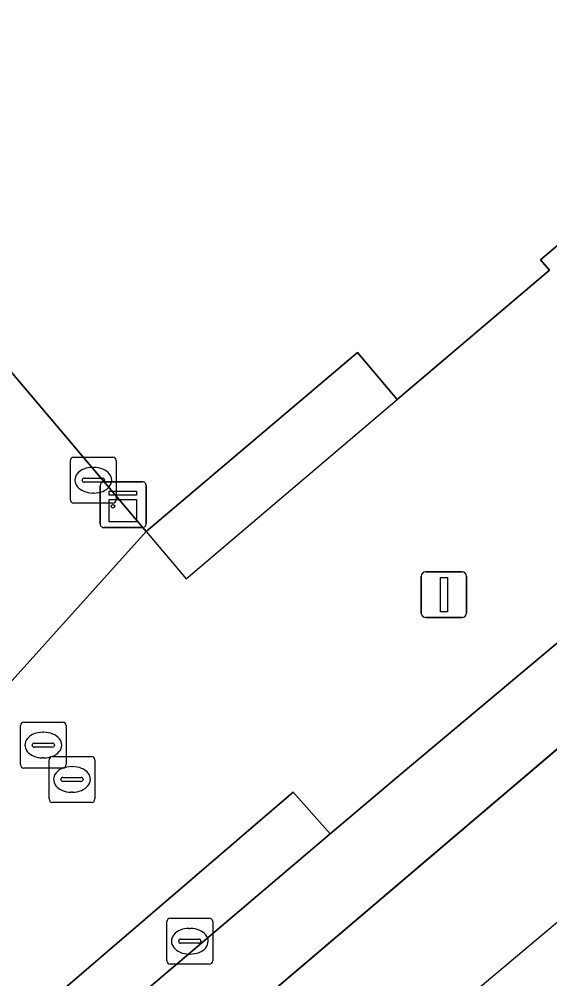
# Model space of a CAD drawing. Extents: x 161772 to 163126, y 383092 to 383917.
# Drawn here: x 162264.38 to 162275.96, y 383190.19 to 383211.11 of the extents above; entities that cross this region are included whole.
import ezdxf

# ---------------------------------------------------------------- set-up
doc = ezdxf.new("R2010")
doc.units = 0
for name, color, linetype in [('IMGEO_Brandkraan', 7, 'Continuous'), ('IMGEO_Kast', 7, 'Continuous'), ('IMGEO_Kolk', 7, 'Continuous'), ('IMGEO_Lichtmast', 7, 'Continuous'), ('IMGEO_Pand', 7, 'Continuous'), ('IMGEO_Pand_overbouw', 7, 'Continuous'), ('IMGEO_Rijbaan_lokaal_gesloten', 7, 'Continuous'), ('IMGEO_Rioolput', 7, 'Continuous'), ('IMGEO_Voetpad_open', 7, 'Continuous')]:
    doc.layers.add(name, color=color, linetype=linetype)

msp = doc.modelspace()

# ---------------------------------------------------------------- linework, layer by layer
at = {"layer": 'IMGEO_Brandkraan'}
for p, q in [((162265.493, 383200.632), (162265.493, 383201.484)), ((162265.568, 383201.558), (162266.42, 383201.558)), ((162266.494, 383201.484), (162266.494, 383200.632)), ((162265.981, 383201.338), (162266.006, 383201.338)), ((162265.752, 383201.052), (162265.752, 383201.064)), ((162266.19, 383201.015), (162265.792, 383201.015)), ((162265.795, 383201.101), (162266.193, 383201.101)), ((162266.236, 383201.064), (162266.236, 383201.052)), ((162266.004, 383200.778), (162265.979, 383200.778)), ((162266.42, 383200.558), (162265.568, 383200.558))]:
    msp.add_line(p, q, dxfattribs=at)
for points in [[(162265.493, 383200.632), (162265.493, 383201.484)], [(162265.568, 383201.558), (162266.42, 383201.558)], [(162266.494, 383201.484), (162266.494, 383200.632)], [(162266.42, 383200.558), (162265.568, 383200.558)]]:
    msp.add_lwpolyline(points, dxfattribs=at)
for centre, radius, start, end in [((162265.57, 383201.482), 0.0765, 91.552, 178.448), ((162265.57, 383201.482), 0.0765, 91.552, 178.448), ((162266.418, 383201.482), 0.0765, 1.552, 88.448), ((162266.418, 383201.482), 0.0765, 1.552, 88.448), ((162265.792, 383201.061), 0.0403, 85.8775, 175.7526), ((162265.789, 383201.051), 0.0366, 178.938, 274.7102), ((162266.193, 383201.058), 0.043, 264.8664, 352.4533), ((162266.197, 383201.063), 0.0386, 1.7309, 96.639), ((162265.57, 383200.634), 0.0765, 181.552, 268.448), ((162265.57, 383200.634), 0.0765, 181.552, 268.448), ((162266.418, 383200.634), 0.0765, 271.552, 358.448), ((162266.418, 383200.634), 0.0765, 271.552, 358.448)]:
    msp.add_arc(centre, radius, start, end, dxfattribs=at)
for centre, major_axis, ratio, start_param, end_param in [((162265.98, 383201.058), (-0.387, 0.002), 0.722429, 4.712389, 7.853982), ((162266.005, 383201.058), (-0.39, 0.002), 0.717154, 1.570796, 4.712389)]:
    msp.add_ellipse(centre, major_axis=major_axis, ratio=ratio, start_param=start_param, end_param=end_param, dxfattribs=at)
at = {"layer": 'IMGEO_Kast'}
for p, q in [((162266.22, 383201.025), (162267.061, 383201.025)), ((162267.061, 383201.025), (162266.22, 383201.025)), ((162266.145, 383200.1), (162266.145, 383200.941)), ((162266.145, 383200.941), (162266.145, 383200.1)), ((162267.145, 383200.95), (162267.145, 383200.109)), ((162267.145, 383200.109), (162267.145, 383200.95)), ((162267.07, 383200.025), (162266.229, 383200.025)), ((162266.229, 383200.025), (162267.07, 383200.025))]:
    msp.add_line(p, q, dxfattribs=at)
for points in [[(162266.34, 383200.815), (162266.94, 383200.815), (162266.94, 383200.73), (162266.34, 383200.73), (162266.34, 383200.815)], [(162266.34, 383200.64), (162266.94, 383200.64), (162266.94, 383200.151), (162266.34, 383200.151), (162266.34, 383200.64)]]:
    msp.add_lwpolyline(points, dxfattribs=at)
msp.add_circle((162266.424, 383200.489), 0.0377, dxfattribs=at)
for centre, start, end in [((162266.223, 383200.947), 92.4484, 184.2845), ((162266.223, 383200.947), 92.4484, 184.2845), ((162267.067, 383200.947), 2.4484, 94.2845), ((162267.067, 383200.947), 2.4484, 94.2845), ((162266.223, 383200.103), 182.4484, 274.2845), ((162266.223, 383200.103), 182.4484, 274.2845), ((162267.067, 383200.103), 272.4484, 4.2845), ((162267.067, 383200.103), 272.4484, 4.2845)]:
    msp.add_arc(centre, 0.0779, start, end, dxfattribs=at)
at = {"layer": 'IMGEO_Kolk'}
for p, q in [((162267.598, 383190.581), (162267.598, 383191.433)), ((162267.673, 383191.507), (162268.525, 383191.507)), ((162268.599, 383191.433), (162268.599, 383190.581)), ((162268.086, 383191.287), (162268.111, 383191.287)), ((162267.857, 383191.001), (162267.857, 383191.013)), ((162268.295, 383190.964), (162267.897, 383190.964)), ((162267.9, 383191.05), (162268.298, 383191.05)), ((162268.341, 383191.013), (162268.341, 383191.001)), ((162268.109, 383190.727), (162268.084, 383190.727)), ((162268.525, 383190.507), (162267.673, 383190.507))]:
    msp.add_line(p, q, dxfattribs=at)
for points in [[(162267.598, 383190.581), (162267.598, 383191.433)], [(162267.673, 383191.507), (162268.525, 383191.507)], [(162268.599, 383191.433), (162268.599, 383190.581)], [(162268.525, 383190.507), (162267.673, 383190.507)]]:
    msp.add_lwpolyline(points, dxfattribs=at)
for centre, radius, start, end in [((162267.675, 383191.431), 0.0765, 91.552, 178.448), ((162267.675, 383191.431), 0.0765, 91.552, 178.448), ((162268.523, 383191.431), 0.0765, 1.552, 88.448), ((162268.523, 383191.431), 0.0765, 1.552, 88.448), ((162267.897, 383191.01), 0.0403, 85.8775, 175.7526), ((162267.894, 383191), 0.0366, 178.938, 274.7102), ((162268.298, 383191.007), 0.043, 264.8664, 352.4533), ((162268.302, 383191.012), 0.0386, 1.7309, 96.639), ((162267.675, 383190.583), 0.0765, 181.552, 268.448), ((162267.675, 383190.583), 0.0765, 181.552, 268.448), ((162268.523, 383190.583), 0.0765, 271.552, 358.448), ((162268.523, 383190.583), 0.0765, 271.552, 358.448)]:
    msp.add_arc(centre, radius, start, end, dxfattribs=at)
for centre, major_axis, ratio, start_param, end_param in [((162268.085, 383191.007), (-0.387, 0.002), 0.722429, 4.712389, 7.853982), ((162268.11, 383191.007), (-0.39, 0.002), 0.717154, 1.570796, 4.712389)]:
    msp.add_ellipse(centre, major_axis=major_axis, ratio=ratio, start_param=start_param, end_param=end_param, dxfattribs=at)
at = {"layer": 'IMGEO_Lichtmast'}
for p, q in [((162273.15, 383198.161), (162273.15, 383198.961)), ((162273.15, 383198.961), (162273.15, 383198.161)), ((162273.25, 383199.061), (162274.04, 383199.061)), ((162274.04, 383199.061), (162273.25, 383199.061)), ((162274.14, 383198.961), (162274.14, 383198.161)), ((162274.14, 383198.161), (162274.14, 383198.961)), ((162274.04, 383198.061), (162273.25, 383198.061)), ((162273.25, 383198.061), (162274.04, 383198.061))]:
    msp.add_line(p, q, dxfattribs=at)
msp.add_lwpolyline([(162273.57, 383198.936), (162273.72, 383198.936), (162273.72, 383198.186), (162273.57, 383198.186), (162273.57, 383198.936)], dxfattribs=at)
for centre, start, end in [((162273.25, 383198.961), 90, 180), ((162273.25, 383198.961), 90, 180), ((162274.04, 383198.961), 0, 90), ((162274.04, 383198.961), 360, 90), ((162273.25, 383198.161), 180, 270), ((162273.25, 383198.161), 180, 270), ((162274.04, 383198.161), 270, 0), ((162274.04, 383198.161), 270, 0)]:
    msp.add_arc(centre, 0.1, start, end, dxfattribs=at)
at = {"layer": 'IMGEO_Pand'}
msp.add_lwpolyline([(162277.054, 383226.902), (162274.125, 383224.42), (162272.397, 383222.955), (162269.487, 383220.488), (162267.759, 383219.023), (162264.825, 383216.536), (162263.089, 383215.064), (162258.791, 383211.421), (162257.994, 383210.746), (162267.151, 383199.941), (162271.757, 383203.845), (162272.627, 383202.815), (162275.948, 383205.633), (162275.754, 383205.862), (162277.084, 383206.988)], dxfattribs=at)
at = {"layer": 'IMGEO_Pand_overbouw'}
msp.add_lwpolyline([(162272.627, 383202.815), (162271.757, 383203.845), (162267.151, 383199.941), (162268.024, 383198.909)], close=True, dxfattribs=at)
at = {"layer": 'IMGEO_Rijbaan_lokaal_gesloten'}
for points in [[(162174.82, 383097.237), (162181.627, 383109.075), (162185.082, 383115.085), (162267.807, 383184.457), (162331.864, 383238.174), (162334.992, 383240.797), (162372.302, 383272.085), (162439.186, 383331.12), (162452.553, 383342.284), (162503.092, 383384.494), (162503.092, 383384.494), (162502.922, 383384.713), (162501.18, 383386.596), (162499.827, 383385.459), (162477.128, 383365.985), (162459.036, 383350.651), (162175.227, 383109.464), (162171.607, 383105.25), (162169.364, 383100.909), (162168.706, 383099.067), (162168.602, 383098.586), (162174.82, 383097.237), (162174.82, 383097.237)], [(162167.684, 383101.555), (162167.287, 383100.424), (162167.052, 383099.838), (162166.946, 383099.458), (162166.911, 383099.334), (162166.809, 383098.975), (162168.602, 383098.586), (162168.706, 383099.067), (162169.364, 383100.909), (162171.607, 383105.25), (162175.227, 383109.464), (162459.036, 383350.651)], [(162332.127, 383244.723), (162325.904, 383239.465), (162320.2, 383234.655), (162319.047, 383233.682), (162316.264, 383231.344), (162309.075, 383225.29), (162301.935, 383219.268), (162293.943, 383212.532), (162285.931, 383205.773), (162277.016, 383198.26), (162276.765, 383198.05), (162272.711, 383194.654), (162271.165, 383193.347), (162262.524, 383186.021), (162261.398, 383185.06), (162253.282, 383178.106)]]:
    msp.add_lwpolyline(points, dxfattribs=at)
at = {"layer": 'IMGEO_Rioolput'}
for p, q in [((162264.478, 383195.782), (162265.33, 383195.782)), ((162264.403, 383194.856), (162264.403, 383195.708)), ((162264.891, 383195.562), (162264.916, 383195.562)), ((162265.404, 383195.708), (162265.404, 383194.856)), ((162264.662, 383195.276), (162264.662, 383195.288)), ((162265.1, 383195.239), (162264.702, 383195.239)), ((162264.705, 383195.325), (162265.103, 383195.325)), ((162265.146, 383195.288), (162265.146, 383195.276)), ((162264.914, 383195.002), (162264.889, 383195.002)), ((162265.028, 383194.108), (162265.028, 383194.96)), ((162265.103, 383195.034), (162265.955, 383195.034)), ((162266.029, 383194.96), (162266.029, 383194.108)), ((162265.33, 383194.782), (162264.478, 383194.782)), ((162265.516, 383194.814), (162265.541, 383194.814)), ((162265.287, 383194.528), (162265.287, 383194.54)), ((162265.33, 383194.577), (162265.728, 383194.577)), ((162265.771, 383194.54), (162265.771, 383194.528)), ((162265.725, 383194.491), (162265.327, 383194.491)), ((162265.539, 383194.254), (162265.514, 383194.254)), ((162265.955, 383194.034), (162265.103, 383194.034))]:
    msp.add_line(p, q, dxfattribs=at)
for points in [[(162264.478, 383195.782), (162265.33, 383195.782)], [(162264.403, 383194.856), (162264.403, 383195.708)], [(162265.404, 383195.708), (162265.404, 383194.856)], [(162265.028, 383194.108), (162265.028, 383194.96)], [(162265.103, 383195.034), (162265.955, 383195.034)], [(162266.029, 383194.96), (162266.029, 383194.108)], [(162265.33, 383194.782), (162264.478, 383194.782)], [(162265.955, 383194.034), (162265.103, 383194.034)]]:
    msp.add_lwpolyline(points, dxfattribs=at)
for centre, radius, start, end in [((162264.48, 383195.706), 0.0765, 91.552, 178.448), ((162264.48, 383195.706), 0.0765, 91.552, 178.448), ((162265.328, 383195.706), 0.0765, 1.552, 88.448), ((162265.328, 383195.706), 0.0765, 1.552, 88.448), ((162264.702, 383195.285), 0.0403, 85.8775, 175.7526), ((162264.699, 383195.275), 0.0366, 178.938, 274.7102), ((162265.103, 383195.282), 0.043, 264.8664, 352.4533), ((162265.107, 383195.287), 0.0386, 1.7309, 96.639), ((162265.105, 383194.958), 0.0765, 91.552, 178.448), ((162265.105, 383194.958), 0.0765, 91.552, 178.448), ((162265.953, 383194.958), 0.0765, 1.552, 88.448), ((162265.953, 383194.958), 0.0765, 1.552, 88.448), ((162264.48, 383194.858), 0.0765, 181.552, 268.448), ((162264.48, 383194.858), 0.0765, 181.552, 268.448), ((162265.328, 383194.858), 0.0765, 271.552, 358.448), ((162265.328, 383194.858), 0.0765, 271.552, 358.448), ((162265.327, 383194.537), 0.0403, 85.8775, 175.7526), ((162265.324, 383194.527), 0.0366, 178.938, 274.7102), ((162265.728, 383194.534), 0.043, 264.8664, 352.4533), ((162265.732, 383194.539), 0.0386, 1.7309, 96.639), ((162265.105, 383194.11), 0.0765, 181.552, 268.448), ((162265.105, 383194.11), 0.0765, 181.552, 268.448), ((162265.953, 383194.11), 0.0765, 271.552, 358.448), ((162265.953, 383194.11), 0.0765, 271.552, 358.448)]:
    msp.add_arc(centre, radius, start, end, dxfattribs=at)
for centre, major_axis, ratio, start_param, end_param in [((162264.89, 383195.282), (-0.387, 0.002), 0.722429, 4.712389, 7.853982), ((162264.915, 383195.282), (-0.39, 0.002), 0.717154, 1.570796, 4.712389), ((162265.515, 383194.534), (-0.387, 0.002), 0.722429, 4.712389, 7.853982), ((162265.54, 383194.534), (-0.39, 0.002), 0.717154, 1.570796, 4.712389)]:
    msp.add_ellipse(centre, major_axis=major_axis, ratio=ratio, start_param=start_param, end_param=end_param, dxfattribs=at)
at = {"layer": 'IMGEO_Voetpad_open'}
for points in [[(162262.288, 383198.142), (162263.825, 383196.252), (162267.151, 383199.941), (162257.994, 383210.746)], [(162277.084, 383206.988), (162275.754, 383205.862), (162275.948, 383205.633), (162272.627, 383202.815), (162271.757, 383203.845), (162267.151, 383199.941), (162263.825, 383196.252), (162260.022, 383193.1), (162257.9, 383191.341), (162260.531, 383188.103), (162258.491, 383186.32), (162250.473, 383179.521), (162248.325, 383177.589)], [(162221.621, 383151.201), (162222.068, 383151.575), (162222.229, 383151.713), (162221.461, 383152.598), (162227.496, 383157.758), (162228.269, 383156.857), (162239.188, 383166.147), (162245.425, 383171.464), (162250.138, 383175.449), (162251.683, 383176.756), (162253.282, 383178.106), (162261.398, 383185.06), (162262.524, 383186.021), (162261.78, 383186.907), (162263.169, 383188.098), (162269.127, 383193.205), (162270.353, 383194.256), (162271.165, 383193.347), (162272.711, 383194.654), (162276.765, 383198.05)]]:
    msp.add_lwpolyline(points, dxfattribs=at)
msp.add_lwpolyline([(162271.165, 383193.347), (162270.353, 383194.256), (162269.127, 383193.205), (162263.169, 383188.098), (162261.78, 383186.907), (162262.524, 383186.021)], close=True, dxfattribs=at)

doc.saveas('drawing.dxf')
